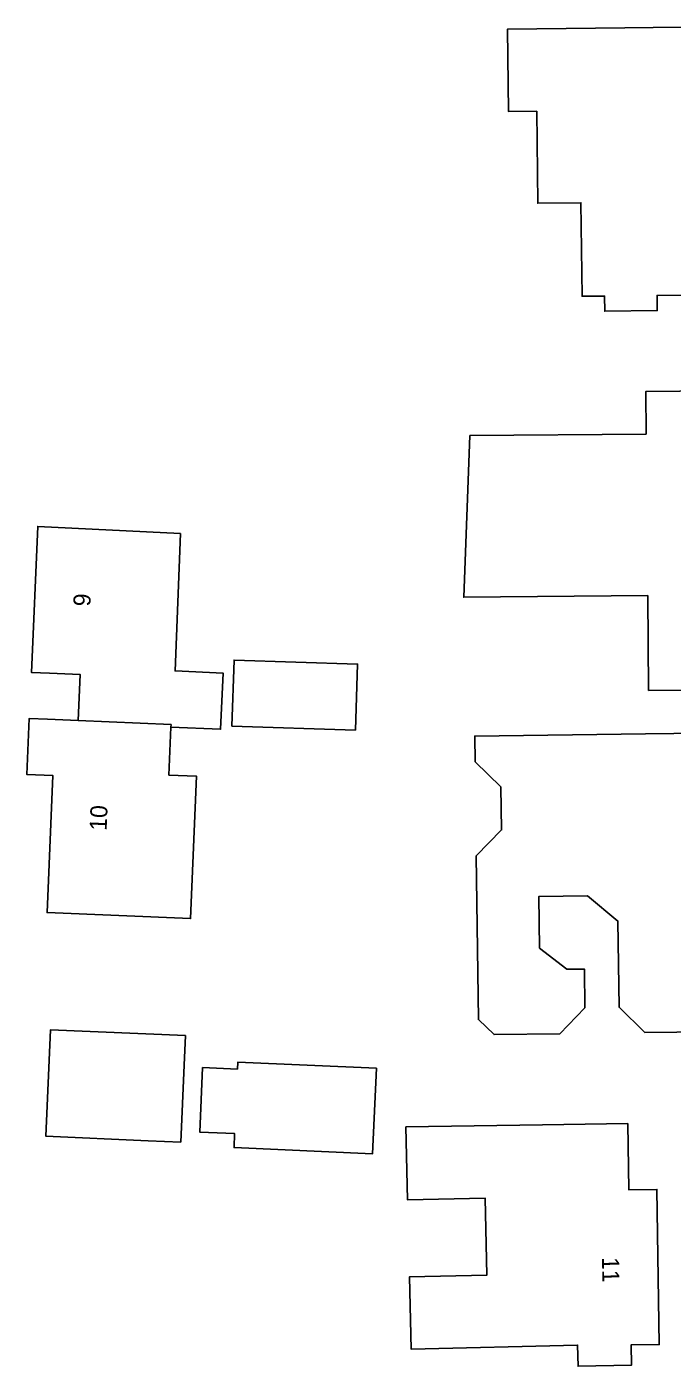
# Model space of a CAD drawing. Extents: x 160732 to 162107, y 387428 to 388479.
# Drawn here: x 161882.2 to 161920, y 387857.8 to 387936.3 of the extents above; entities that cross this region are included whole.
import ezdxf

# ---------------------------------------------------------------- set-up
doc = ezdxf.new("R2010")
doc.units = 0
for name, color, linetype in [('IMGEO_Erf', 7, 'Continuous'), ('IMGEO_Pand', 7, 'Continuous'), ('IMGEO_Pand_nummerreeks', 7, 'Continuous')]:
    doc.layers.add(name, color=color, linetype=linetype)

msp = doc.modelspace()

# ---------------------------------------------------------------- linework, layer by layer
at = {"layer": 'IMGEO_Erf'}
for points in [[(161910.348, 387936.123), (161917.208, 387936.203), (161922.207, 387936.262), (161922.26, 387931.752), (161925.779, 387931.793), (161925.828, 387927.601), (161925.862, 387924.747), (161925.902, 387920.578), (161924.6, 387920.535), (161924.61, 387919.693), (161921.53, 387919.658), (161921.52, 387920.548), (161919.11, 387920.521), (161919.12, 387919.631), (161916.04, 387919.596), (161916.03, 387920.486), (161914.71, 387920.471), (161914.647, 387925.951), (161912.117, 387925.922), (161912.055, 387931.312), (161910.405, 387931.293)], [(161925.441, 387914.95), (161925.493, 387908.513), (161924.14, 387908.499), (161924.164, 387905.586), (161925.525, 387905.594), (161925.602, 387897.445), (161920.603, 387897.401), (161918.611, 387897.384), (161918.563, 387902.934), (161907.774, 387902.84), (161908.14, 387912.312), (161918.463, 387912.395), (161918.442, 387914.894), (161920.442, 387914.91)], [(161883.7, 387892.394), (161882.169, 387892.459), (161882.309, 387895.737), (161883.375, 387895.692), (161885.182, 387895.615), (161885.297, 387898.317), (161883.495, 387898.394), (161882.436, 387898.439), (161882.815, 387906.986), (161891.176, 387906.567), (161890.861, 387898.521), (161893.67, 387898.401), (161893.529, 387895.108), (161890.618, 387895.233), (161890.498, 387892.425), (161892.125, 387892.356), (161891.769, 387884.01), (161883.357, 387884.369)], [(161901.554, 387898.92), (161901.429, 387895.061), (161894.187, 387895.297), (161894.313, 387899.156)], [(161891.47, 387877.157), (161891.394, 387875.417), (161891.197, 387870.918), (161889.286, 387871.002), (161883.288, 387871.264), (161883.561, 387877.503)], [(161894.514, 387875.198), (161894.532, 387875.601), (161902.655, 387875.246), (161902.436, 387870.24), (161894.313, 387870.596), (161894.349, 387871.416), (161892.306, 387871.505), (161892.472, 387875.287)], [(161909.134, 387863.131), (161909.029, 387867.641), (161904.49, 387867.534), (161904.391, 387871.805), (161912.393, 387871.927), (161917.392, 387872.003), (161917.451, 387868.123), (161919.101, 387868.148), (161919.238, 387859.06), (161917.594, 387859.045), (161917.607, 387857.846), (161914.48, 387857.789), (161914.451, 387859.025), (161904.694, 387858.796), (161904.595, 387863.025)]]:
    msp.add_lwpolyline(points, close=True, dxfattribs=at)
msp.add_lwpolyline([(161922.142, 387877.385), (161918.391, 387877.336), (161916.882, 387878.816), (161916.815, 387883.866), (161915.027, 387885.343), (161912.177, 387885.305), (161912.218, 387882.286), (161913.823, 387881.047), (161914.852, 387881.06), (161914.882, 387878.79), (161913.4, 387877.269), (161909.554, 387877.219), (161908.639, 387878.1), (161908.513, 387887.687), (161909.993, 387889.206), (161909.96, 387891.726), (161908.44, 387893.206), (161908.42, 387894.705), (161918.432, 387894.837), (161923.431, 387894.903)], dxfattribs=at)
at = {"layer": 'IMGEO_Pand'}
for points in [[(161916.04, 387919.596), (161919.12, 387919.631), (161919.11, 387920.521), (161921.52, 387920.548), (161921.53, 387919.658), (161924.61, 387919.693), (161924.6, 387920.535), (161925.902, 387920.578), (161925.862, 387924.747), (161925.828, 387927.601), (161925.779, 387931.793), (161922.26, 387931.752), (161922.207, 387936.262), (161917.208, 387936.203), (161910.348, 387936.123), (161910.405, 387931.293), (161912.055, 387931.312), (161912.117, 387925.922), (161914.647, 387925.951), (161914.71, 387920.471), (161916.03, 387920.486)], [(161920.442, 387914.91), (161918.442, 387914.894), (161918.463, 387912.395), (161908.14, 387912.312), (161907.774, 387902.84), (161918.563, 387902.934), (161918.611, 387897.384), (161920.603, 387897.401), (161925.602, 387897.445), (161925.525, 387905.594), (161924.164, 387905.586), (161924.14, 387908.499), (161925.493, 387908.513), (161925.441, 387914.95)], [(161890.618, 387895.233), (161893.529, 387895.108), (161893.67, 387898.401), (161890.861, 387898.521), (161891.176, 387906.567), (161882.815, 387906.986), (161882.436, 387898.439), (161883.495, 387898.394), (161885.297, 387898.317), (161885.182, 387895.615), (161890.624, 387895.384)], [(161894.187, 387895.297), (161901.429, 387895.061), (161901.554, 387898.92), (161894.313, 387899.156)], [(161890.624, 387895.384), (161885.182, 387895.615), (161883.375, 387895.692), (161882.309, 387895.737), (161882.169, 387892.459), (161883.7, 387892.394), (161883.357, 387884.369), (161891.769, 387884.01), (161892.125, 387892.356), (161890.498, 387892.425), (161890.618, 387895.233)], [(161891.47, 387877.157), (161883.561, 387877.503), (161883.288, 387871.264), (161889.286, 387871.002), (161891.197, 387870.918), (161891.394, 387875.417)], [(161902.655, 387875.246), (161894.532, 387875.601), (161894.514, 387875.198), (161892.472, 387875.287), (161892.306, 387871.505), (161894.349, 387871.416), (161894.313, 387870.596), (161902.436, 387870.24)], [(161914.48, 387857.789), (161917.607, 387857.846), (161917.594, 387859.045), (161919.238, 387859.06), (161919.101, 387868.148), (161917.451, 387868.123), (161917.392, 387872.003), (161912.393, 387871.927), (161904.391, 387871.805), (161904.49, 387867.534), (161909.029, 387867.641), (161909.134, 387863.131), (161904.595, 387863.025), (161904.694, 387858.796), (161914.451, 387859.025)]]:
    msp.add_lwpolyline(points, close=True, dxfattribs=at)
msp.add_lwpolyline([(161923.431, 387894.903), (161918.432, 387894.837), (161908.42, 387894.705), (161908.44, 387893.206), (161909.96, 387891.726), (161909.993, 387889.206), (161908.513, 387887.687), (161908.639, 387878.1), (161909.554, 387877.219), (161913.4, 387877.269), (161914.882, 387878.79), (161914.852, 387881.06), (161913.823, 387881.047), (161912.218, 387882.286), (161912.177, 387885.305), (161915.027, 387885.343), (161916.815, 387883.866), (161916.882, 387878.816), (161918.391, 387877.336), (161922.142, 387877.385)], dxfattribs=at)

# ---------------------------------------------------------------- texts
at = {"layer": 'IMGEO_Pand_nummerreeks'}
for s, rotation, p in [('9', 87.46099, (161885.891, 387902.292)), ('10', 87.55259, (161886.845, 387889.149)), ('11', 270.86366, (161915.88, 387864.176))]:
    msp.add_text(s, height=1, rotation=rotation, dxfattribs=at).set_placement(p)

doc.saveas('drawing.dxf')
